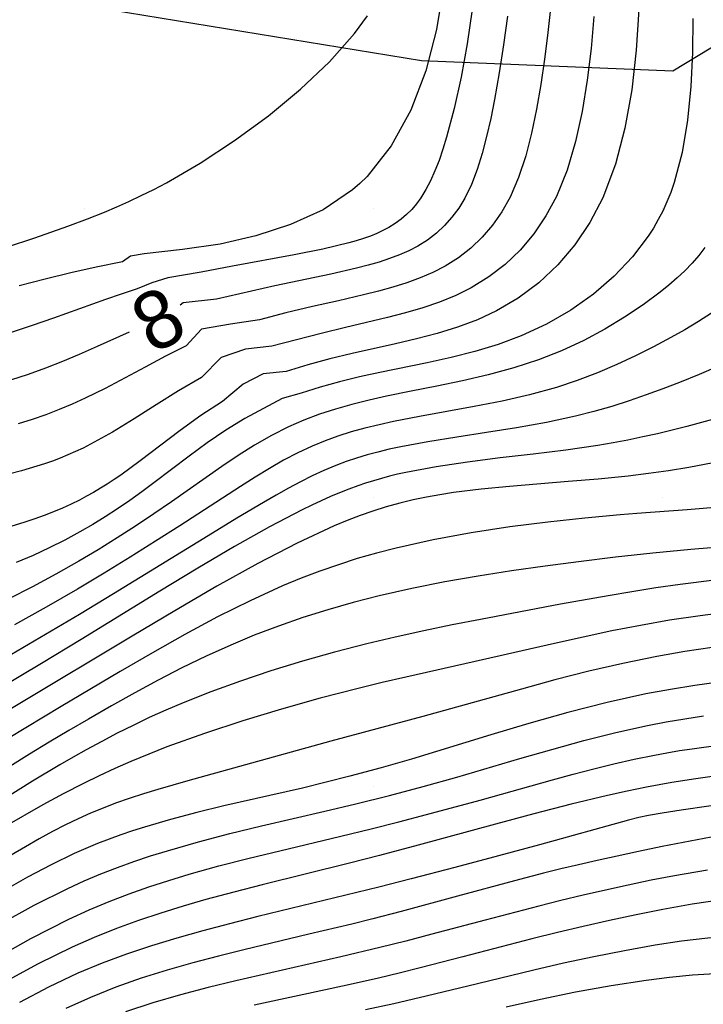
# Model space of a CAD drawing. Extents: x 2602990 to 2605851, y 618069 to 619180.
# Drawn here: x 2603367.77 to 2603391.43, y 618642.47 to 618676.53 of the extents above; entities that cross this region are included whole.
import ezdxf

# ---------------------------------------------------------------- set-up
doc = ezdxf.new("R2010")
doc.units = 0
for name, color, linetype in [('DTM Contours Major', 7, 'Continuous'), ('DTM Contours Major Text', 7, 'Continuous'), ('DTM Contours Minor', 7, 'Continuous'), ('Exist DTM Crownline', 7, 'Continuous'), ('Exist DTM QL2 LIDAR Elevation Point', 7, 'Continuous'), ('Exist Roads EOP', 7, 'Continuous'), ('PH Exist DTM Obscure Area', 7, 'Continuous')]:
    doc.layers.add(name, color=color, linetype=linetype)

msp = doc.modelspace()

# ---------------------------------------------------------------- linework, layer by layer
at = {"layer": 'DTM Contours Major'}
for points in [[(2603384.648, 618676.644), (2603384.515, 618675.65), (2603384.365, 618674.689), (2603384.2, 618673.769), (2603384.07, 618673.11), (2603383.929, 618672.484), (2603383.774, 618671.893), (2603383.6, 618671.339), (2603383.401, 618670.826), (2603383.173, 618670.357), (2603382.963, 618670.009), (2603382.73, 618669.691), (2603382.472, 618669.401), (2603382.189, 618669.139), (2603381.88, 618668.903), (2603381.544, 618668.693), (2603381.24, 618668.534), (2603380.917, 618668.391), (2603380.573, 618668.261), (2603380.211, 618668.142), (2603379.829, 618668.031), (2603379.428, 618667.926), (2603378.538, 618667.72), (2603376.602, 618667.314), (2603374.585, 618666.862), (2603373.422, 618666.73), (2603373.319, 618666.647)], [(2603371.56, 618665.72), (2603370.449, 618665.219), (2603369.833, 618664.948), (2603369.251, 618664.705), (2603368.662, 618664.475), (2603368.064, 618664.257), (2603367.454, 618664.052)], [(2603392.108, 618659.67), (2603390.865, 618659.575), (2603389.125, 618659.444), (2603388.551, 618659.396), (2603387.328, 618659.283), (2603386.046, 618659.145), (2603384.728, 618658.978), (2603383.399, 618658.776), (2603382.079, 618658.534), (2603380.794, 618658.248), (2603380.117, 618658.073), (2603379.453, 618657.882), (2603378.8, 618657.674), (2603378.153, 618657.448), (2603377.51, 618657.203), (2603376.867, 618656.938), (2603375.743, 618656.428), (2603374.615, 618655.865), (2603373.486, 618655.262), (2603372.361, 618654.629), (2603371.243, 618653.979), (2603369.204, 618652.767), (2603367.368, 618651.662)], [(2603391.702, 618648.252), (2603390, 618647.92), (2603389.189, 618647.754), (2603388.445, 618647.596), (2603387.756, 618647.444), (2603387.11, 618647.295), (2603386.494, 618647.148), (2603385.894, 618646.999), (2603384.892, 618646.74), (2603382.919, 618646.207), (2603380.968, 618645.679), (2603379.994, 618645.426), (2603379.259, 618645.243), (2603377.782, 618644.889), (2603375.532, 618644.355), (2603374.649, 618644.136), (2603373.761, 618643.903), (2603372.869, 618643.649), (2603371.979, 618643.369), (2603371.095, 618643.057), (2603370.219, 618642.707), (2603369.364, 618642.32)]]:
    msp.add_lwpolyline(points, dxfattribs=at)
at = {"layer": 'DTM Contours Minor'}
for points in [[(2603382.428, 618677.606), (2603382.197, 618676.181), (2603381.826, 618674.759), (2603381.306, 618673.399), (2603380.63, 618672.16), (2603379.791, 618671.099), (2603379.547, 618670.859), (2603379.29, 618670.636), (2603378.275, 618669.953), (2603377.147, 618669.438), (2603375.946, 618669.054), (2603374.706, 618668.766), (2603373.403, 618668.575), (2603372.081, 618668.422), (2603371.607, 618668.35), (2603371.323, 618668.153), (2603370.422, 618667.967), (2603369.54, 618667.768), (2603368.646, 618667.55), (2603367.755, 618667.319)], [(2603389.2, 618676.874), (2603389.105, 618675.473), (2603388.95, 618674.1), (2603388.717, 618672.776), (2603388.39, 618671.525), (2603387.951, 618670.368), (2603387.504, 618669.513), (2603386.981, 618668.736), (2603386.388, 618668.04), (2603385.734, 618667.426), (2603385.026, 618666.896), (2603384.273, 618666.452), (2603383.609, 618666.144), (2603382.923, 618665.887), (2603382.22, 618665.67), (2603381.503, 618665.482), (2603380.778, 618665.313), (2603379.274, 618664.977), (2603378.504, 618664.79), (2603377.744, 618664.582), (2603376.995, 618664.356), (2603376.2, 618664.274), (2603375.507, 618663.922), (2603374.791, 618663.316), (2603374.044, 618662.829), (2603373.324, 618662.31), (2603371.944, 618661.262), (2603371.272, 618660.775), (2603371.037, 618660.616), (2603370.802, 618660.462), (2603370.565, 618660.315), (2603370.326, 618660.174), (2603370.083, 618660.038), (2603369.835, 618659.909), (2603369.546, 618659.768), (2603369.247, 618659.633), (2603368.939, 618659.503), (2603368.62, 618659.379), (2603368.289, 618659.258), (2603367.945, 618659.141), (2603366.852, 618658.804)], [(2603383.428, 618676.881), (2603383.261, 618675.686), (2603383.051, 618674.533), (2603382.808, 618673.451), (2603382.544, 618672.467), (2603382.415, 618672.049), (2603382.282, 618671.658), (2603382.141, 618671.294), (2603381.991, 618670.957), (2603381.83, 618670.648), (2603381.655, 618670.365), (2603381.502, 618670.155), (2603381.337, 618669.962), (2603381.159, 618669.784), (2603380.968, 618669.622), (2603380.762, 618669.473), (2603380.54, 618669.337), (2603380.341, 618669.231), (2603380.129, 618669.134), (2603379.905, 618669.043), (2603379.668, 618668.957), (2603379.418, 618668.877), (2603379.156, 618668.801), (2603378.263, 618668.586), (2603377.274, 618668.389), (2603375.136, 618668.004), (2603374.048, 618667.79), (2603372.9, 618667.592), (2603372.338, 618667.419), (2603371.839, 618667.212), (2603371.284, 618667.031), (2603370.738, 618666.843), (2603368.936, 618666.204), (2603368.207, 618665.952), (2603367.471, 618665.705)], [(2603387.645, 618676.639), (2603387.543, 618675.533), (2603387.411, 618674.431), (2603387.236, 618673.352), (2603387.008, 618672.311), (2603386.714, 618671.325), (2603386.343, 618670.412), (2603385.978, 618669.735), (2603385.558, 618669.116), (2603385.087, 618668.558), (2603384.568, 618668.061), (2603384.004, 618667.626), (2603383.4, 618667.253), (2603382.864, 618666.988), (2603382.303, 618666.759), (2603381.722, 618666.561), (2603381.121, 618666.386), (2603380.504, 618666.226), (2603379.041, 618665.878), (2603378.198, 618665.673), (2603377.352, 618665.449), (2603376.497, 618665.229), (2603375.58, 618665.125), (2603374.744, 618664.835), (2603374.058, 618664.15), (2603373.264, 618663.69), (2603372.49, 618663.207), (2603371.73, 618662.724), (2603370.978, 618662.261), (2603370.225, 618661.841), (2603369.964, 618661.709), (2603369.701, 618661.585), (2603369.437, 618661.468), (2603369.17, 618661.358), (2603368.9, 618661.255), (2603368.627, 618661.159), (2603367.836, 618660.92), (2603367.018, 618660.716)], [(2603367.313, 618668.657), (2603368.299, 618668.981), (2603369.434, 618669.378), (2603370.12, 618669.637), (2603370.709, 618669.873), (2603371.129, 618670.051), (2603371.551, 618670.239), (2603371.978, 618670.44), (2603372.41, 618670.655), (2603372.849, 618670.887), (2603374.019, 618671.564), (2603375.208, 618672.342), (2603376.377, 618673.2), (2603377.485, 618674.117), (2603378.491, 618675.072), (2603379.353, 618676.045), (2603379.808, 618676.66)], [(2603391.066, 618676.565), (2603391.056, 618675.395), (2603391.001, 618674.216), (2603390.886, 618673.054), (2603390.697, 618671.936), (2603390.419, 618670.889), (2603390.3, 618670.551), (2603390.169, 618670.223), (2603390.024, 618669.906), (2603389.87, 618669.608), (2603389.703, 618669.319), (2603389.522, 618669.037), (2603388.975, 618668.319), (2603388.338, 618667.65), (2603387.624, 618667.036), (2603386.843, 618666.483), (2603386.006, 618665.998), (2603385.123, 618665.586), (2603384.332, 618665.292), (2603383.521, 618665.046), (2603382.7, 618664.838), (2603381.874, 618664.655), (2603380.239, 618664.321), (2603379.533, 618664.167), (2603378.842, 618664.002), (2603378.167, 618663.818), (2603377.51, 618663.61), (2603376.859, 618663.417), (2603375.566, 618662.733), (2603374.901, 618662.324), (2603374.259, 618661.884), (2603373.633, 618661.426), (2603372.417, 618660.506), (2603371.998, 618660.197), (2603371.579, 618659.898), (2603371.158, 618659.609), (2603370.731, 618659.33), (2603370.298, 618659.062), (2603369.854, 618658.804), (2603369.332, 618658.522), (2603368.793, 618658.252), (2603368.234, 618657.994), (2603367.653, 618657.745)], [(2603386.127, 618676.809), (2603386.032, 618675.982), (2603385.928, 618675.165), (2603385.802, 618674.285), (2603385.659, 618673.427), (2603385.488, 618672.6), (2603385.284, 618671.811), (2603385.036, 618671.071), (2603384.739, 618670.389), (2603384.456, 618669.882), (2603384.135, 618669.419), (2603383.777, 618668.999), (2603383.383, 618668.622), (2603382.953, 618668.287), (2603382.489, 618667.995), (2603382.072, 618667.781), (2603381.633, 618667.593), (2603381.171, 618667.425), (2603380.689, 618667.275), (2603380.186, 618667.136), (2603379.665, 618667.006), (2603378.798, 618666.804), (2603377.899, 618666.601), (2603376.984, 618666.385), (2603376.067, 618666.146), (2603375.071, 618665.992), (2603374.062, 618665.824), (2603373.526, 618665.244), (2603372.813, 618664.881), (2603372.109, 618664.51), (2603371.416, 618664.136), (2603370.728, 618663.771), (2603370.037, 618663.428), (2603369.59, 618663.225), (2603369.136, 618663.036), (2603368.675, 618662.861), (2603368.204, 618662.698), (2603367.72, 618662.547)], [(2603391.486, 618668.642), (2603391.271, 618668.364), (2603391.039, 618668.098), (2603390.788, 618667.841), (2603390.52, 618667.591), (2603390.234, 618667.346), (2603389.931, 618667.102), (2603389.343, 618666.664), (2603388.705, 618666.233), (2603388.02, 618665.819), (2603387.292, 618665.428), (2603386.525, 618665.07), (2603385.723, 618664.754), (2603384.866, 618664.477), (2603383.986, 618664.242), (2603383.094, 618664.038), (2603382.203, 618663.853), (2603381.323, 618663.678), (2603380.466, 618663.501), (2603379.859, 618663.364), (2603379.27, 618663.217), (2603378.697, 618663.056), (2603378.141, 618662.876), (2603377.6, 618662.674), (2603377.074, 618662.446), (2603376.48, 618662.146), (2603375.9, 618661.812), (2603375.329, 618661.45), (2603374.762, 618661.068), (2603373.02, 618659.846), (2603372.408, 618659.427), (2603371.783, 618659.01), (2603371.142, 618658.597), (2603370.486, 618658.19), (2603369.813, 618657.79), (2603369.024, 618657.344), (2603368.217, 618656.913), (2603367.394, 618656.495)], [(2603391.713, 618666.369), (2603391.264, 618666.08), (2603390.793, 618665.801), (2603390.302, 618665.528), (2603389.703, 618665.209), (2603389.081, 618664.896), (2603388.434, 618664.593), (2603387.763, 618664.307), (2603387.067, 618664.042), (2603386.345, 618663.804), (2603385.416, 618663.551), (2603384.462, 618663.335), (2603383.499, 618663.147), (2603381.608, 618662.804), (2603380.71, 618662.628), (2603380.205, 618662.516), (2603379.717, 618662.396), (2603379.244, 618662.264), (2603378.784, 618662.119), (2603378.336, 618661.957), (2603377.897, 618661.778), (2603377.398, 618661.544), (2603376.904, 618661.285), (2603376.411, 618661.003), (2603375.914, 618660.7), (2603375.407, 618660.378), (2603373.308, 618659.02), (2603372.467, 618658.483), (2603371.595, 618657.935), (2603370.694, 618657.381), (2603369.768, 618656.828), (2603368.684, 618656.202), (2603367.586, 618655.589)], [(2603391.953, 618664.542), (2603391.286, 618664.254), (2603390.604, 618663.98), (2603390.031, 618663.759), (2603389.45, 618663.546), (2603388.86, 618663.342), (2603388.257, 618663.15), (2603387.64, 618662.972), (2603387.007, 618662.81), (2603385.998, 618662.594), (2603384.963, 618662.409), (2603383.923, 618662.245), (2603382.895, 618662.088), (2603381.9, 618661.928), (2603380.955, 618661.752), (2603380.556, 618661.665), (2603380.168, 618661.571), (2603379.791, 618661.47), (2603379.424, 618661.359), (2603379.063, 618661.238), (2603378.708, 618661.105), (2603378.301, 618660.934), (2603377.895, 618660.746), (2603377.486, 618660.541), (2603377.072, 618660.32), (2603376.647, 618660.082), (2603376.208, 618659.828), (2603375.283, 618659.278), (2603374.294, 618658.676), (2603371.015, 618656.661), (2603369.841, 618655.953), (2603368.467, 618655.142), (2603367.078, 618654.336)], [(2603391.741, 618662.691), (2603390.856, 618662.452), (2603390.349, 618662.325), (2603389.843, 618662.205), (2603389.334, 618662.092), (2603388.822, 618661.986), (2603388.303, 618661.889), (2603387.776, 618661.799), (2603386.668, 618661.638), (2603385.536, 618661.498), (2603384.398, 618661.365), (2603383.272, 618661.224), (2603382.178, 618661.062), (2603381.133, 618660.864), (2603380.846, 618660.799), (2603380.565, 618660.73), (2603380.287, 618660.655), (2603380.013, 618660.576), (2603379.741, 618660.491), (2603379.47, 618660.399), (2603379.156, 618660.285), (2603378.842, 618660.161), (2603378.526, 618660.029), (2603378.207, 618659.887), (2603377.882, 618659.735), (2603377.551, 618659.574), (2603376.415, 618658.98), (2603375.206, 618658.299), (2603373.936, 618657.55), (2603372.62, 618656.753), (2603369.9, 618655.09), (2603368.523, 618654.259), (2603365.823, 618652.655)], [(2603392.008, 618661.242), (2603390.926, 618661.038), (2603390.223, 618660.925), (2603389.527, 618660.826), (2603388.833, 618660.741), (2603387.794, 618660.636), (2603386.757, 618660.547), (2603384.721, 618660.382), (2603383.737, 618660.285), (2603382.784, 618660.166), (2603382.312, 618660.094), (2603381.846, 618660.01), (2603381.384, 618659.914), (2603380.922, 618659.802), (2603380.458, 618659.674), (2603379.987, 618659.526), (2603379.552, 618659.373), (2603379.106, 618659.202), (2603378.648, 618659.012), (2603377.372, 618658.42), (2603376.012, 618657.715), (2603374.593, 618656.925), (2603373.137, 618656.078), (2603371.666, 618655.201), (2603367.779, 618652.868), (2603365.488, 618651.496)], [(2603393.672, 618658.417), (2603390.992, 618658.199), (2603389.681, 618658.073), (2603388.394, 618657.932), (2603387.11, 618657.777), (2603385.957, 618657.627), (2603384.796, 618657.462), (2603383.634, 618657.281), (2603382.479, 618657.078), (2603381.337, 618656.852), (2603380.216, 618656.598), (2603379.316, 618656.368), (2603378.434, 618656.116), (2603377.57, 618655.843), (2603376.722, 618655.549), (2603375.889, 618655.232), (2603375.072, 618654.894), (2603374.222, 618654.511), (2603373.386, 618654.105), (2603372.563, 618653.681), (2603371.75, 618653.242), (2603370.945, 618652.791), (2603370.148, 618652.331), (2603369.471, 618651.933), (2603368.794, 618651.529), (2603368.115, 618651.118), (2603367.428, 618650.695)], [(2603391.817, 618657.142), (2603390.632, 618656.993), (2603389.788, 618656.871), (2603388.955, 618656.739), (2603388.13, 618656.599), (2603386.489, 618656.302), (2603383.722, 618655.782), (2603382.741, 618655.589), (2603381.757, 618655.386), (2603380.77, 618655.17), (2603379.781, 618654.936), (2603378.663, 618654.647), (2603377.555, 618654.335), (2603376.466, 618654.001), (2603375.408, 618653.648), (2603374.39, 618653.279), (2603373.422, 618652.896), (2603372.826, 618652.642), (2603372.251, 618652.382), (2603371.693, 618652.115), (2603371.148, 618651.842), (2603370.61, 618651.559), (2603370.076, 618651.268), (2603369.62, 618651.011), (2603369.16, 618650.746), (2603368.216, 618650.183), (2603367.219, 618649.567)], [(2603392.38, 618656.046), (2603391.319, 618655.909), (2603390.256, 618655.75), (2603389.254, 618655.575), (2603388.259, 618655.38), (2603387.269, 618655.17), (2603386.284, 618654.95), (2603383.535, 618654.325), (2603381.134, 618653.785), (2603380.318, 618653.593), (2603379.489, 618653.391), (2603378.174, 618653.051), (2603376.836, 618652.679), (2603375.493, 618652.274), (2603374.165, 618651.837), (2603372.867, 618651.368), (2603371.618, 618650.866), (2603371.062, 618650.624), (2603370.516, 618650.372), (2603369.974, 618650.109), (2603369.278, 618649.752), (2603368.571, 618649.369), (2603367.246, 618648.603)], [(2603391.737, 618654.809), (2603390.785, 618654.667), (2603389.821, 618654.5), (2603388.648, 618654.26), (2603387.47, 618653.985), (2603386.294, 618653.686), (2603385.131, 618653.373), (2603381.717, 618652.427), (2603378.543, 618651.565), (2603373.594, 618650.194), (2603372.548, 618649.895), (2603372.049, 618649.743), (2603371.563, 618649.585), (2603371.089, 618649.419), (2603370.655, 618649.255), (2603370.225, 618649.077), (2603369.794, 618648.884), (2603369.355, 618648.672), (2603368.907, 618648.44), (2603368.447, 618648.188), (2603367.972, 618647.915), (2603367.479, 618647.622)], [(2603391.964, 618653.606), (2603391.137, 618653.494), (2603390.296, 618653.361), (2603389.44, 618653.201), (2603388.101, 618652.904), (2603386.744, 618652.556), (2603385.392, 618652.176), (2603384.07, 618651.782), (2603381.33, 618650.951), (2603380.276, 618650.646), (2603379.194, 618650.353), (2603378.378, 618650.146), (2603377.554, 618649.948), (2603374.831, 618649.327), (2603373.906, 618649.103), (2603372.988, 618648.861), (2603372.087, 618648.598), (2603371.675, 618648.466), (2603371.267, 618648.327), (2603370.863, 618648.18), (2603370.461, 618648.025), (2603370.061, 618647.859), (2603369.661, 618647.683), (2603368.854, 618647.296), (2603368.045, 618646.868), (2603367.235, 618646.407)], [(2603367.102, 618645.247), (2603368.269, 618645.894), (2603369.434, 618646.476), (2603370.007, 618646.735), (2603370.579, 618646.974), (2603371.151, 618647.196), (2603371.724, 618647.403), (2603372.302, 618647.597), (2603372.886, 618647.779), (2603373.957, 618648.086), (2603375.046, 618648.369), (2603376.144, 618648.635), (2603378.331, 618649.143), (2603379.401, 618649.397), (2603380.571, 618649.691), (2603381.728, 618650), (2603382.894, 618650.328), (2603385.076, 618650.965), (2603386.185, 618651.284), (2603387.297, 618651.589), (2603388.403, 618651.869), (2603389.496, 618652.111), (2603390.146, 618652.236), (2603390.791, 618652.346), (2603391.435, 618652.442)], [(2603405.135, 618651.648), (2603404.013, 618651.337), (2603402.854, 618651.061), (2603401.672, 618650.818), (2603400.9, 618650.676), (2603400.108, 618650.542), (2603399.279, 618650.412), (2603398.396, 618650.282), (2603391.614, 618649.319), (2603390.663, 618649.18), (2603390, 618649.077)], [(2603366.82, 618643.989), (2603368.154, 618644.741), (2603369.473, 618645.411), (2603370.172, 618645.729), (2603370.865, 618646.019), (2603371.555, 618646.284), (2603372.244, 618646.527), (2603372.936, 618646.752), (2603373.634, 618646.963), (2603374.667, 618647.251), (2603375.713, 618647.521), (2603376.768, 618647.779), (2603378.88, 618648.28), (2603379.928, 618648.534), (2603380.895, 618648.778), (2603381.849, 618649.027), (2603383.707, 618649.532), (2603386.213, 618650.23), (2603386.929, 618650.426), (2603387.635, 618650.612), (2603388.336, 618650.786), (2603389.037, 618650.946), (2603389.741, 618651.09), (2603390.168, 618651.169), (2603390.601, 618651.241), (2603391.039, 618651.309), (2603391.945, 618651.432)], [(2603392.709, 618650.49), (2603391.169, 618650.271), (2603390.339, 618650.135), (2603389.463, 618649.973), (2603388.793, 618649.836), (2603388.116, 618649.687), (2603386.858, 618649.385), (2603385.56, 618649.052), (2603384.235, 618648.697), (2603381.555, 618647.968), (2603380.225, 618647.617), (2603379.185, 618647.352), (2603376.157, 618646.599), (2603375.177, 618646.347), (2603374.213, 618646.086), (2603373.431, 618645.861), (2603372.656, 618645.623), (2603371.886, 618645.367), (2603371.119, 618645.088), (2603370.352, 618644.781), (2603369.583, 618644.443), (2603368.415, 618643.868), (2603367.248, 618643.231)], [(2603390, 618649.077), (2603389.537, 618649.001), (2603389.201, 618648.93), (2603388.837, 618648.837), (2603385.755, 618647.987), (2603384.335, 618647.6), (2603382.832, 618647.198), (2603381.313, 618646.804), (2603380.194, 618646.522), (2603376.009, 618645.501), (2603375.034, 618645.254), (2603374.11, 618645.01), (2603373.209, 618644.758), (2603372.329, 618644.49), (2603371.468, 618644.202), (2603370.62, 618643.886), (2603369.785, 618643.538), (2603368.768, 618643.058), (2603367.767, 618642.531)], [(2603391.568, 618647.105), (2603390.429, 618646.91), (2603389.622, 618646.755), (2603388.828, 618646.592), (2603388.044, 618646.42), (2603387.268, 618646.24), (2603386.498, 618646.053), (2603385.732, 618645.861), (2603383.875, 618645.378), (2603382.037, 618644.891), (2603381.128, 618644.656), (2603380.228, 618644.429), (2603378.886, 618644.109), (2603375.251, 618643.279), (2603374.294, 618643.048), (2603373.335, 618642.796), (2603372.379, 618642.516), (2603371.435, 618642.203)], [(2603392.071, 618646.081), (2603391.048, 618645.928), (2603390.032, 618645.748), (2603389.101, 618645.564), (2603388.18, 618645.367), (2603387.272, 618645.16), (2603386.377, 618644.946), (2603385.496, 618644.727), (2603383.111, 618644.11), (2603381.633, 618643.729), (2603380.905, 618643.547), (2603380.183, 618643.373), (2603379.098, 618643.125), (2603377.444, 618642.769), (2603375.889, 618642.441)], [(2603403.365, 618642.059), (2603402.375, 618642.592), (2603401.354, 618643.087), (2603400.316, 618643.535), (2603399.47, 618643.858), (2603398.619, 618644.141), (2603397.765, 618644.382), (2603396.906, 618644.579), (2603396.043, 618644.729), (2603395.175, 618644.83), (2603394.284, 618644.88), (2603393.389, 618644.881), (2603392.489, 618644.839), (2603391.586, 618644.759), (2603390.678, 618644.647), (2603389.767, 618644.509), (2603388.702, 618644.32), (2603387.641, 618644.11), (2603386.594, 618643.884), (2603385.568, 618643.649), (2603383.617, 618643.179), (2603381.842, 618642.747), (2603380.714, 618642.485), (2603379.734, 618642.273)], [(2603398.873, 618642.342), (2603397.974, 618642.675), (2603397.046, 618642.961), (2603396.095, 618643.194), (2603395.126, 618643.371), (2603394.147, 618643.487), (2603393.382, 618643.534), (2603392.613, 618643.545), (2603391.837, 618643.523), (2603391.053, 618643.472), (2603390.259, 618643.394), (2603389.454, 618643.293), (2603388.234, 618643.105), (2603387.006, 618642.882), (2603385.79, 618642.635), (2603384.607, 618642.373)]]:
    msp.add_lwpolyline(points, dxfattribs=at)
at = {"layer": 'Exist DTM Crownline'}
msp.add_spline([(2603233.488, 618380.754), (2603285.185, 618400.095), (2603335.457, 618418.629), (2603390.812, 618439.069), (2603440.087, 618457.325), (2603493.996, 618477.231), (2603542.655, 618495.301), (2603600.808, 618516.867), (2603653.659, 618536.362), (2603706.222, 618555.742), (2603764.811, 618577.593), (2603823.52, 618599.847), (2603878.564, 618620.56), (2603937.951, 618643.078), (2603997.369, 618665.789), (2604036.209, 618680.665), (2604055.311, 618688.017)], degree=3, dxfattribs=at)
at = {"layer": 'Exist DTM QL2 LIDAR Elevation Point'}
for p, q in [((2603370, 618670), (2603370, 618670)), ((2603380, 618670), (2603380, 618670)), ((2603390, 618670), (2603390, 618670)), ((2603370, 618660), (2603370, 618660)), ((2603380, 618660), (2603380, 618660)), ((2603390, 618660), (2603390, 618660)), ((2603370, 618650), (2603370, 618650)), ((2603380, 618650), (2603380, 618650)), ((2603390, 618650), (2603390, 618650))]:
    msp.add_line(p, q, dxfattribs=at)
at = {"layer": 'Exist Roads EOP'}
for points in [[(2603230.17, 618389.98), (2603282.929, 618409.597), (2603332.773, 618427.868), (2603388.167, 618448.413), (2603437.203, 618466.721), (2603490.778, 618486.527), (2603539.039, 618504.558), (2603597.451, 618526.156), (2603651.053, 618545.972), (2603705.208, 618566.084), (2603762.02, 618587.183), (2603820.334, 618609.162), (2603876.341, 618629.99), (2603934.909, 618652.28), (2603996.409, 618675.568), (2604033.216, 618689.957), (2604052.01, 618697.199)], [(2604034.633, 618668.486), (2603984.89, 618650.123), (2603936.767, 618631.654), (2603888.195, 618613.335), (2603837.766, 618594.258), (2603782.918, 618573.705), (2603731.939, 618554.39), (2603671.126, 618532.171), (2603621.822, 618514.106), (2603561.545, 618491.877), (2603506.421, 618471.293), (2603452.163, 618451.33), (2603398.364, 618431.316), (2603341.431, 618410.355), (2603281.65, 618388.199), (2603223.033, 618366.475), (2603185.717, 618352.612)]]:
    msp.add_spline(points, degree=3, dxfattribs=at)
at = {"layer": 'PH Exist DTM Obscure Area'}
msp.add_lwpolyline([(2603368.111, 618677.337), (2603381.679, 618675.114), (2603390.37, 618674.755), (2603398.261, 618679.54)], dxfattribs=at)

# ---------------------------------------------------------------- texts
at = {"layer": 'DTM Contours Major Text'}
msp.add_text('8', height=2, rotation=27.771, dxfattribs=at).set_placement((2603372.363, 618664.934))

doc.saveas('drawing.dxf')
